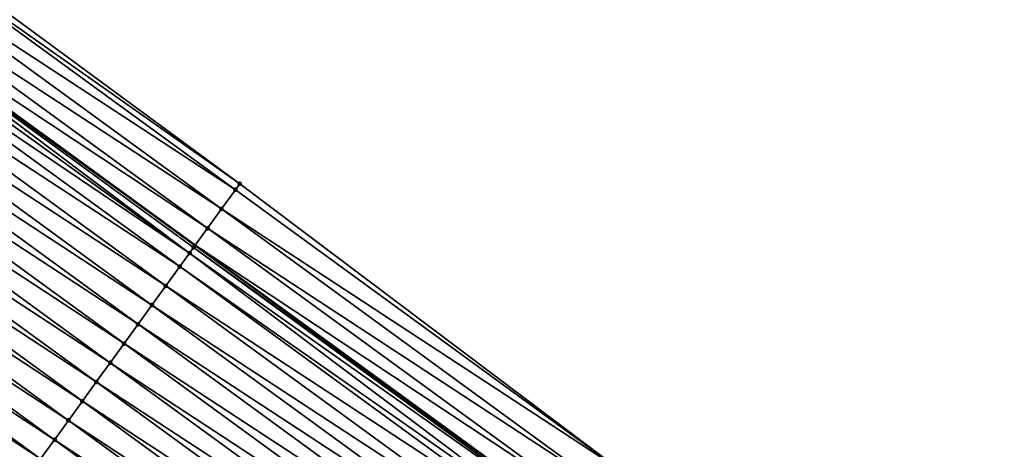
# Model space of a CAD drawing. Header units: feet. Extents: x 2017353 to 2024169, y 808050 to 818690.
# Tile 279 of 305: x 2022455 to 2022497, y 814339 to 814357. Entities that reach past the tile are written whole.
import ezdxf

# ---------------------------------------------------------------- set-up
doc = ezdxf.new("R2010")
doc.units = ezdxf.units.FT
doc.header["$MEASUREMENT"] = 0
for name, color, linetype, lineweight in [('EP_Travel Lane', 172, 'Continuous', 53), ('SB-Road Shots', 141, 'Continuous', 100), ('SB-Road X-Section', 40, 'Continuous', 13)]:
    doc.layers.add(name, color=color, linetype=linetype, lineweight=lineweight)
doc.layers.add('I-77-MM15-17_SB-Surface-BORDER', color=7, linetype='Continuous')
doc.layers.add('I-77-MM15-17_SB-Surface-TIN', color=7, linetype='Continuous')

msp = doc.modelspace()

# ---------------------------------------------------------------- linework, layer by layer
at = {"layer": 'EP_Travel Lane'}
msp.add_polyline3d([(2022363.896363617, 814415.7639268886, 276.2497545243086), (2022380.475366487, 814404.5971398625, 276.9193262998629), (2022397.056419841, 814393.4289717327, 277.5037378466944), (2022413.695736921, 814381.9513699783, 278.0654989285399), (2022430.111499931, 814370.5480351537, 278.7647199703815), (2022446.704739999, 814358.8620513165, 279.463305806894), (2022462.860096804, 814347.0992825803, 280.2728093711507), (2022479.015040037, 814335.336814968, 281.0970606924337), (2022495.231312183, 814323.0995666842, 281.8329891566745), (2022511.114236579, 814310.9648094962, 282.5260936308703), (2022527.098091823, 814298.6690633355, 283.2363162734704), (2022542.824971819, 814286.3335518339, 283.9437080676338), (2022558.550940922, 814273.9987547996, 284.6837772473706)], dxfattribs=at)
at = {"layer": 'I-77-MM15-17_SB-Surface-BORDER', "color": 3, "linetype": 'Continuous', "lineweight": -3}
msp.add_polyline3d([(2022415.818784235, 814385.0179235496, 278.2453278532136), (2022432.144824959, 814373.4822830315, 278.8895506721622), (2022448.637267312, 814361.5260896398, 279.6009175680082), (2022464.737503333, 814349.6879158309, 280.4163414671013), (2022480.715725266, 814337.6839108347, 281.2632511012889), (2022496.844530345, 814325.220285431, 281.9948351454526), (2022512.335371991, 814312.5706834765, 282.6588594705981), (2022528.022198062, 814299.852976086, 283.3362702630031), (2022543.494054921, 814287.1911650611, 284.0234243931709), (2022559.589401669, 814275.3295919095, 284.8034136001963)], dxfattribs=at)
at = {"layer": 'I-77-MM15-17_SB-Surface-TIN', "color": 128, "linetype": 'Continuous', "lineweight": -3}
for points in [[(2022464.737503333, 814349.6879158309, 280.4163414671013), (2022448.637267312, 814361.5260896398, 279.6009175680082), (2022448.396891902, 814361.1947532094, 279.5842626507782)], [(2022464.555592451, 814349.4372254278, 280.404717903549), (2022448.396891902, 814361.1947532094, 279.5842626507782), (2022447.810131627, 814360.3849901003, 279.5272283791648)], [(2022464.555592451, 814349.4372254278, 280.404717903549), (2022464.737503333, 814349.6879158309, 280.4163414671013), (2022448.396891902, 814361.1947532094, 279.5842626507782)], [(2022463.968417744, 814348.6277638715, 280.3624616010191), (2022447.810131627, 814360.3849901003, 279.5272283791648), (2022447.222853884, 814359.5756035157, 279.4886462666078)], [(2022463.968417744, 814348.6277638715, 280.3624616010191), (2022464.555592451, 814349.4372254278, 280.404717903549), (2022447.810131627, 814360.3849901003, 279.5272283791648)], [(2022463.381480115, 814347.8181298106, 280.3117514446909), (2022447.222853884, 814359.5756035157, 279.4886462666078), (2022446.704739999, 814358.8620513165, 279.463305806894)], [(2022463.381480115, 814347.8181298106, 280.3117514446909), (2022463.968417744, 814348.6277638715, 280.3624616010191), (2022447.222853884, 814359.5756035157, 279.4886462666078)], [(2022462.623305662, 814346.7725913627, 280.2513917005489), (2022446.635300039, 814358.7664178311, 279.4599095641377), (2022446.412901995, 814358.4599566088, 279.4461115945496)], [(2022446.635300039, 814358.7664178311, 279.4599095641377), (2022462.860096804, 814347.0992825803, 280.2728093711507), (2022446.704739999, 814358.8620513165, 279.463305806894)], [(2022462.794350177, 814347.0086356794, 280.2678987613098), (2022462.860096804, 814347.0992825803, 280.2728093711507), (2022446.635300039, 814358.7664178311, 279.4599095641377)], [(2022462.623305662, 814346.7725913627, 280.2513917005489), (2022462.794350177, 814347.0086356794, 280.2678987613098), (2022446.635300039, 814358.7664178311, 279.4599095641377)], [(2022463.381480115, 814347.8181298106, 280.3117514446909), (2022446.704739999, 814358.8620513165, 279.463305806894), (2022462.860096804, 814347.0992825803, 280.2728093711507)], [(2022462.623305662, 814346.7725913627, 280.2513917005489), (2022446.412901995, 814358.4599566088, 279.4461115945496), (2022446.048399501, 814357.9567567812, 279.4078768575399)], [(2022462.20774739, 814346.1987579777, 280.2052486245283), (2022446.048399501, 814357.9567567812, 279.4078768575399), (2022445.4616716, 814357.1469701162, 279.3496881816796)], [(2022462.20774739, 814346.1987579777, 280.2052486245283), (2022462.623305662, 814346.7725913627, 280.2513917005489), (2022446.048399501, 814357.9567567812, 279.4078768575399)], [(2022461.621264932, 814345.3887927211, 280.1383077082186), (2022445.4616716, 814357.1469701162, 279.3496881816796), (2022444.874821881, 814356.3372720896, 279.2958433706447)], [(2022461.621264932, 814345.3887927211, 280.1383077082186), (2022462.20774739, 814346.1987579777, 280.2052486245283), (2022445.4616716, 814357.1469701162, 279.3496881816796)], [(2022461.034694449, 814344.5788915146, 280.0745056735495), (2022444.874821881, 814356.3372720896, 279.2958433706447), (2022444.287914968, 814355.5276156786, 279.2440379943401)], [(2022461.034694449, 814344.5788915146, 280.0745056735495), (2022461.621264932, 814345.3887927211, 280.1383077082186), (2022444.874821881, 814356.3372720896, 279.2958433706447)], [(2022460.448060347, 814343.7690365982, 280.0129721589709), (2022444.287914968, 814355.5276156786, 279.2440379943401), (2022443.700955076, 814354.7179978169, 279.1941217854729)], [(2022460.448060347, 814343.7690365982, 280.0129721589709), (2022461.034694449, 814344.5788915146, 280.0745056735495), (2022444.287914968, 814355.5276156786, 279.2440379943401)], [(2022459.861366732, 814342.9592249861, 279.9535608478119), (2022443.700955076, 814354.7179978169, 279.1941217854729), (2022443.113923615, 814353.9084320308, 279.146757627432)], [(2022459.861366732, 814342.9592249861, 279.9535608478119), (2022460.448060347, 814343.7690365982, 280.0129721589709), (2022443.700955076, 814354.7179978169, 279.1941217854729)], [(2022459.274647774, 814342.1494318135, 279.8950531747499), (2022443.113923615, 814353.9084320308, 279.146757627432), (2022442.526899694, 814353.0988607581, 279.0991245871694)], [(2022459.274647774, 814342.1494318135, 279.8950531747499), (2022459.861366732, 814342.9592249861, 279.9535608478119), (2022443.113923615, 814353.9084320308, 279.146757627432)], [(2022458.68791367, 814341.3396496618, 279.8370856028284), (2022442.526899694, 814353.0988607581, 279.0991245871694), (2022441.939952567, 814352.2892336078, 279.0487531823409)], [(2022458.68791367, 814341.3396496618, 279.8370856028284), (2022459.274647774, 814342.1494318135, 279.8950531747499), (2022442.526899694, 814353.0988607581, 279.0991245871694)], [(2022458.101294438, 814340.5297839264, 279.775021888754), (2022441.939952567, 814352.2892336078, 279.0487531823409), (2022441.353122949, 814351.4795209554, 278.9941916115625)], [(2022458.101294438, 814340.5297839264, 279.775021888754), (2022458.68791367, 814341.3396496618, 279.8370856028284), (2022441.939952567, 814352.2892336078, 279.0487531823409)], [(2022457.514718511, 814339.7198866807, 279.7114139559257), (2022441.353122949, 814351.4795209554, 278.9941916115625), (2022440.766167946, 814350.6698995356, 278.9441010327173)], [(2022457.514718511, 814339.7198866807, 279.7114139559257), (2022458.101294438, 814340.5297839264, 279.775021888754), (2022441.353122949, 814351.4795209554, 278.9941916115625)], [(2022456.928079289, 814338.9100354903, 279.6500630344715), (2022440.766167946, 814350.6698995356, 278.9441010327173), (2022440.179350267, 814349.8601781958, 278.8891137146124)], [(2022456.928079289, 814338.9100354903, 279.6500630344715), (2022457.514718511, 814339.7198866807, 279.7114139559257), (2022440.766167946, 814350.6698995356, 278.9441010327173)], [(2022456.341628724, 814338.1000470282, 279.5819849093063), (2022440.179350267, 814349.8601781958, 278.8891137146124), (2022439.592749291, 814349.0502991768, 278.8263990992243)], [(2022456.341628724, 814338.1000470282, 279.5819849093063), (2022456.928079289, 814338.9100354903, 279.6500630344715), (2022440.179350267, 814349.8601781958, 278.8891137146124)], [(2022480.713231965, 814337.6804696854, 281.2630045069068), (2022464.555592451, 814349.4372254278, 280.404717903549), (2022463.968417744, 814348.6277638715, 280.3624616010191)], [(2022480.715725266, 814337.6839108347, 281.2632511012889), (2022464.737503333, 814349.6879158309, 280.4163414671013), (2022464.555592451, 814349.4372254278, 280.404717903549)], [(2022480.713231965, 814337.6804696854, 281.2630045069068), (2022480.715725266, 814337.6839108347, 281.2632511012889), (2022464.555592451, 814349.4372254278, 280.404717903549)], [(2022439.005834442, 814348.2406485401, 278.7748767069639), (2022455.747906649, 814337.2799961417, 279.5127364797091), (2022439.585510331, 814349.0403130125, 278.825763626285)], [(2022455.75519109, 814337.2900491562, 279.5134456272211), (2022439.592749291, 814349.0502991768, 278.8263990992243), (2022439.585510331, 814349.0403130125, 278.825763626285)], [(2022455.75519109, 814337.2900491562, 279.5134456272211), (2022439.585510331, 814349.0403130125, 278.825763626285), (2022455.747906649, 814337.2799961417, 279.5127364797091)], [(2022455.75519109, 814337.2900491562, 279.5134456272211), (2022456.341628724, 814338.1000470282, 279.5819849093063), (2022439.592749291, 814349.0502991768, 278.8263990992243)], [(2022480.126410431, 814336.8707511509, 281.2081547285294), (2022463.968417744, 814348.6277638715, 280.3624616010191), (2022463.381480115, 814347.8181298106, 280.3117514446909)], [(2022480.126410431, 814336.8707511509, 281.2081547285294), (2022480.713231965, 814337.6804696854, 281.2630045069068), (2022463.968417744, 814348.6277638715, 280.3624616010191)], [(2022455.168433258, 814336.4802842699, 279.4563241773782), (2022455.747906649, 814337.2799961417, 279.5127364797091), (2022439.005834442, 814348.2406485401, 278.7748767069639)], [(2022479.539823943, 814336.0608615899, 281.1449235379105), (2022463.381480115, 814347.8181298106, 280.3117514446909), (2022462.860096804, 814347.0992825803, 280.2728093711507)], [(2022479.539823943, 814336.0608615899, 281.1449235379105), (2022480.126410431, 814336.8707511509, 281.2081547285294), (2022463.381480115, 814347.8181298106, 280.3117514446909)], [(2022478.952965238, 814335.251170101, 281.0913991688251), (2022462.794350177, 814347.0086356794, 280.2678987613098), (2022462.623305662, 814346.7725913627, 280.2513917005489)], [(2022462.794350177, 814347.0086356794, 280.2678987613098), (2022479.015040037, 814335.336814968, 281.0970606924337), (2022462.860096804, 814347.0992825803, 280.2728093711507)], [(2022478.952965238, 814335.251170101, 281.0913991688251), (2022479.015040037, 814335.336814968, 281.0970606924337), (2022462.794350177, 814347.0086356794, 280.2678987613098)], [(2022479.539823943, 814336.0608615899, 281.1449235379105), (2022462.860096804, 814347.0992825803, 280.2728093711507), (2022479.015040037, 814335.336814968, 281.0970606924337)], [(2022478.596932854, 814334.7593270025, 281.0483468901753), (2022462.623305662, 814346.7725913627, 280.2513917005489), (2022462.20774739, 814346.1987579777, 280.2052486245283)], [(2022478.596932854, 814334.7593270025, 281.0483468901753), (2022478.952965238, 814335.251170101, 281.0913991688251), (2022462.623305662, 814346.7725913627, 280.2513917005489)], [(2022478.366800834, 814334.4409734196, 281.0131170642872), (2022462.20774739, 814346.1987579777, 280.2052486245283), (2022461.621264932, 814345.3887927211, 280.1383077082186)], [(2022478.366800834, 814334.4409734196, 281.0131170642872), (2022478.596932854, 814334.7593270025, 281.0483468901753), (2022462.20774739, 814346.1987579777, 280.2052486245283)], [(2022477.780569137, 814333.6308257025, 280.9372345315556), (2022461.621264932, 814345.3887927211, 280.1383077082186), (2022461.034694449, 814344.5788915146, 280.0745056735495)], [(2022477.780569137, 814333.6308257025, 280.9372345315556), (2022478.366800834, 814334.4409734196, 281.0131170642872), (2022461.621264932, 814345.3887927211, 280.1383077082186)], [(2022477.194014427, 814332.8209130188, 280.8728701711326), (2022461.034694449, 814344.5788915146, 280.0745056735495), (2022460.448060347, 814343.7690365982, 280.0129721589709)], [(2022477.194014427, 814332.8209130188, 280.8728701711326), (2022477.780569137, 814333.6308257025, 280.9372345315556), (2022461.034694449, 814344.5788915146, 280.0745056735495)], [(2022476.607672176, 814332.0108457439, 280.80092983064), (2022460.448060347, 814343.7690365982, 280.0129721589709), (2022459.861366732, 814342.9592249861, 279.9535608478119)], [(2022476.607672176, 814332.0108457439, 280.80092983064), (2022477.194014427, 814332.8209130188, 280.8728701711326), (2022460.448060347, 814343.7690365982, 280.0129721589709)], [(2022476.021295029, 814331.2008038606, 280.7302338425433), (2022459.861366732, 814342.9592249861, 279.9535608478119), (2022459.274647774, 814342.1494318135, 279.8950531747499)], [(2022476.021295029, 814331.2008038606, 280.7302338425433), (2022476.607672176, 814332.0108457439, 280.80092983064), (2022459.861366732, 814342.9592249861, 279.9535608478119)], [(2022475.43484241, 814330.390816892, 280.6622290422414), (2022459.274647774, 814342.1494318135, 279.8950531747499), (2022458.68791367, 814341.3396496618, 279.8370856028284)], [(2022475.43484241, 814330.390816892, 280.6622290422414), (2022476.021295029, 814331.2008038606, 280.7302338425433), (2022459.274647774, 814342.1494318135, 279.8950531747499)], [(2022474.848367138, 814329.5808464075, 280.5950320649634), (2022458.68791367, 814341.3396496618, 279.8370856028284), (2022458.101294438, 814340.5297839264, 279.775021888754)], [(2022474.848367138, 814329.5808464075, 280.5950320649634), (2022475.43484241, 814330.390816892, 280.6622290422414), (2022458.68791367, 814341.3396496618, 279.8370856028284)], [(2022474.261934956, 814328.7708445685, 280.5262985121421), (2022458.101294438, 814340.5297839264, 279.775021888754), (2022457.514718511, 814339.7198866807, 279.7114139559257)], [(2022474.261934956, 814328.7708445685, 280.5262985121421), (2022474.848367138, 814329.5808464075, 280.5950320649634), (2022458.101294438, 814340.5297839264, 279.775021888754)], [(2022473.675528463, 814327.9608240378, 280.4566489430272), (2022457.514718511, 814339.7198866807, 279.7114139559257), (2022456.928079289, 814338.9100354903, 279.6500630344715)], [(2022473.675528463, 814327.9608240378, 280.4566489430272), (2022474.261934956, 814328.7708445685, 280.5262985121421), (2022457.514718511, 814339.7198866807, 279.7114139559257)], [(2022473.089131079, 814327.1507968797, 280.3866745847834), (2022456.928079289, 814338.9100354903, 279.6500630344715), (2022456.341628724, 814338.1000470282, 279.5819849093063)], [(2022473.089131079, 814327.1507968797, 280.3866745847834), (2022473.675528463, 814327.9608240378, 280.4566489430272), (2022456.928079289, 814338.9100354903, 279.6500630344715)]]:
    msp.add_3dface(points, dxfattribs=at)
at = {"layer": 'SB-Road Shots', "lineweight": 100}
for p in [(2022464.555592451, 814349.4372254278, 280.404717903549), (2022464.737503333, 814349.6879158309, 280.4163414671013), (2022463.968417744, 814348.6277638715, 280.3624616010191), (2022463.381480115, 814347.8181298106, 280.3117514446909), (2022462.794350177, 814347.0086356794, 280.2678987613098), (2022462.623305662, 814346.7725913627, 280.2513917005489), (2022462.20774739, 814346.1987579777, 280.2052486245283), (2022461.621264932, 814345.3887927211, 280.1383077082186), (2022461.034694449, 814344.5788915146, 280.0745056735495), (2022460.448060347, 814343.7690365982, 280.0129721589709), (2022459.861366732, 814342.9592249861, 279.9535608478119), (2022459.274647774, 814342.1494318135, 279.8950531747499), (2022458.68791367, 814341.3396496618, 279.8370856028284), (2022458.101294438, 814340.5297839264, 279.775021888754), (2022457.514718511, 814339.7198866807, 279.7114139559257), (2022456.928079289, 814338.9100354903, 279.6500630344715)]:
    msp.add_point(p, dxfattribs=at)
at = {"layer": 'SB-Road X-Section', "extrusion": (0.8081134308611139, -0.5880062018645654, 0.03466106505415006), "elevation": 1155547.970367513, "flags": 128}
msp.add_lwpolyline([(1848419.398377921, -39796.01947542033), (1848419.088640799, -39796.03110597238), (1848418.088640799, -39796.07338768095), (1848417.088640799, -39796.12412832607), (1848416.088640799, -39796.16800737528), (1848415.797139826, -39796.1845243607), (1848415.0886408, -39796.2306951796), (1848414.088640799, -39796.29767634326), (1848413.088640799, -39796.36151673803), (1848412.088640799, -39796.42308724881), (1848411.088640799, -39796.48253428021), (1848410.088640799, -39796.54107713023), (1848409.0886408, -39796.59907955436), (1848408.088640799, -39796.6611805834), (1848407.088640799, -39796.72482675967), (1848406.088640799, -39796.7862145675), (1848405.088640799, -39796.85433362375), (1848404.088640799, -39796.92291411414), (1848403.088640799, -39796.9800699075), (1848402.088640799, -39797.04579964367), (1848401.088640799, -39797.10882135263), (1848400.088640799, -39797.16617156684), (1848399.088640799, -39797.21962956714), (1848398.088640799, -39797.27494429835), (1848397.0886408, -39797.33067276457), (1848396.088640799, -39797.38536149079), (1848395.088640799, -39797.44271432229), (1848394.088640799, -39797.50667745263), (1848393.088640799, -39797.56974187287), (1848392.088640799, -39797.63668165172), (1848391.088640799, -39797.69443322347), (1848390.0886408, -39797.75156046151), (1848389.088640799, -39797.79522111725), (1848388.088640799, -39797.84895981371), (1848387.088640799, -39797.91076138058), (1848386.088640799, -39797.97163509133), (1848385.0886408, -39798.03221086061)], dxfattribs=at)

doc.saveas('drawing.dxf')
